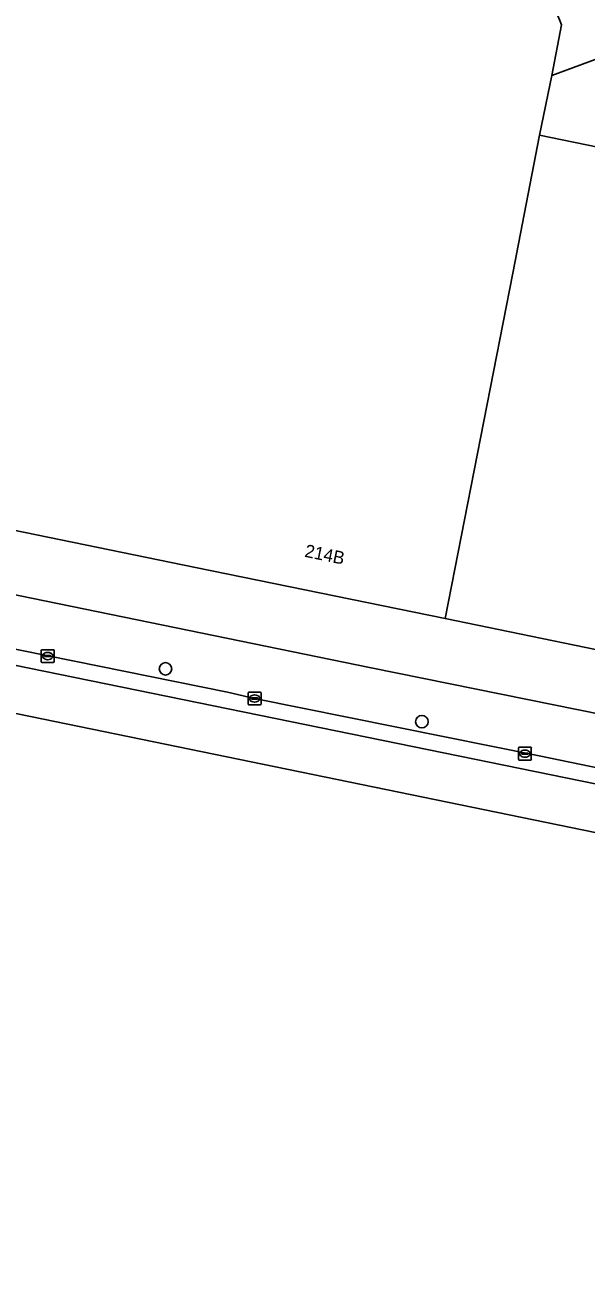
# Model space of a CAD drawing. Extents: x 158086 to 159499, y 382904 to 383981.
# Drawn here: x 158938.1 to 158981.9, y 382922.2 to 383019.4 of the extents above; entities that cross this region are included whole.
import ezdxf

# ---------------------------------------------------------------- set-up
doc = ezdxf.new("R2010")
doc.units = 0
for name, color, linetype in [('IMGEO_Boom', 7, 'Continuous'), ('IMGEO_Erf', 7, 'Continuous'), ('IMGEO_Kolk', 7, 'Continuous'), ('IMGEO_Pand', 7, 'Continuous'), ('IMGEO_Pand_nummerreeks', 7, 'Continuous'), ('IMGEO_Rijbaan_lokaal_gesloten', 7, 'Continuous'), ('IMGEO_Voetpad_open', 7, 'Continuous')]:
    doc.layers.add(name, color=color, linetype=linetype)

msp = doc.modelspace()

# ---------------------------------------------------------------- linework, layer by layer
at = {"layer": 'IMGEO_Boom'}
for centre in [(158949.09, 382969.125), (158969.086, 382965.003)]:
    msp.add_circle(centre, 0.489, dxfattribs=at)
at = {"layer": 'IMGEO_Erf'}
for points in [[(159008.724, 383021.275), (158999.382, 383017.81), (158997.721, 383022.286), (158979.226, 383015.425), (158978.268, 383010.753), (159000, 383006.296), (159024.396, 383001.265), (159024.132, 383000), (159018.631, 382973.625), (159018.232, 382973.706), (159016.204, 382963.795), (159000, 382967.065), (158996.042, 382967.878), (158995.998, 382967.664), (158995.714, 382967.723), (158996.141, 382969.779), (158991.735, 382970.694), (158991.308, 382968.638), (158991.024, 382968.697), (158991.066, 382968.901), (158970.902, 382973.043), (158951.423, 382977.043), (158894.081, 382988.821)], [(158801.731, 383002.602), (158804.889, 383001.97), (158812.55, 383000.385), (158882.725, 382986.097), (158965.13, 382969.191), (158987.319, 382964.716), (159020.488, 382957.863), (159026.421, 382986.567), (159026.439, 382986.671), (159027.699, 382993.801), (159027.93, 382996.896), (159027.92, 382998.073), (159027.903, 383000), (159027.38, 383004.608)]]:
    msp.add_lwpolyline(points, dxfattribs=at)
at = {"layer": 'IMGEO_Kolk'}
for p, q in [((158939.407, 382969.693), (158939.407, 382970.545)), ((158939.482, 382970.619), (158940.334, 382970.619)), ((158939.666, 382970.113), (158939.666, 382970.125)), ((158940.104, 382970.076), (158939.706, 382970.076)), ((158939.709, 382970.162), (158940.107, 382970.162)), ((158939.918, 382969.839), (158939.893, 382969.839)), ((158939.895, 382970.399), (158939.92, 382970.399)), ((158940.15, 382970.125), (158940.15, 382970.113)), ((158940.408, 382970.545), (158940.408, 382969.693)), ((158940.334, 382969.619), (158939.482, 382969.619)), ((158955.544, 382966.385), (158955.544, 382967.237)), ((158955.619, 382967.311), (158956.471, 382967.311)), ((158955.803, 382966.805), (158955.803, 382966.817)), ((158955.846, 382966.854), (158956.244, 382966.854)), ((158956.032, 382967.091), (158956.057, 382967.091)), ((158956.287, 382966.817), (158956.287, 382966.805)), ((158956.545, 382967.237), (158956.545, 382966.385)), ((158956.471, 382966.311), (158955.619, 382966.311)), ((158956.241, 382966.768), (158955.843, 382966.768)), ((158956.055, 382966.531), (158956.03, 382966.531)), ((158976.619, 382962.085), (158976.619, 382962.937)), ((158976.694, 382963.011), (158977.546, 382963.011)), ((158977.62, 382962.937), (158977.62, 382962.085)), ((158977.546, 382962.011), (158976.694, 382962.011)), ((158976.878, 382962.505), (158976.878, 382962.517)), ((158977.316, 382962.468), (158976.918, 382962.468)), ((158976.921, 382962.554), (158977.319, 382962.554)), ((158977.13, 382962.231), (158977.105, 382962.231)), ((158977.107, 382962.791), (158977.132, 382962.791)), ((158977.362, 382962.517), (158977.362, 382962.505))]:
    msp.add_line(p, q, dxfattribs=at)
for points in [[(158939.407, 382969.693), (158939.407, 382970.545)], [(158939.482, 382970.619), (158940.334, 382970.619)], [(158940.408, 382970.545), (158940.408, 382969.693)], [(158940.334, 382969.619), (158939.482, 382969.619)], [(158955.544, 382966.385), (158955.544, 382967.237)], [(158955.619, 382967.311), (158956.471, 382967.311)], [(158956.545, 382967.237), (158956.545, 382966.385)], [(158956.471, 382966.311), (158955.619, 382966.311)], [(158976.619, 382962.085), (158976.619, 382962.937)], [(158976.694, 382963.011), (158977.546, 382963.011)], [(158977.62, 382962.937), (158977.62, 382962.085)], [(158977.546, 382962.011), (158976.694, 382962.011)]]:
    msp.add_lwpolyline(points, dxfattribs=at)
for centre, radius, start, end in [((158939.484, 382970.543), 0.0765, 91.55205, 178.44795), ((158939.484, 382970.543), 0.0765, 91.55205, 178.44795), ((158939.706, 382970.122), 0.0403, 85.87752, 175.75265), ((158939.703, 382970.112), 0.0366, 178.93798, 274.71019), ((158940.107, 382970.119), 0.043, 264.86636, 352.45326), ((158940.111, 382970.124), 0.0386, 1.73085, 96.63898), ((158940.332, 382970.543), 0.0765, 1.55205, 88.44795), ((158940.332, 382970.543), 0.0765, 1.55205, 88.44795), ((158939.484, 382969.695), 0.0765, 181.55205, 268.44795), ((158939.484, 382969.695), 0.0765, 181.55205, 268.44795), ((158940.332, 382969.695), 0.0765, 271.55205, 358.44795), ((158940.332, 382969.695), 0.0765, 271.55205, 358.44795), ((158955.621, 382967.235), 0.0765, 91.55205, 178.44795), ((158955.621, 382967.235), 0.0765, 91.55205, 178.44795), ((158955.843, 382966.814), 0.0403, 85.87752, 175.75265), ((158955.84, 382966.804), 0.0366, 178.93798, 274.71019), ((158956.244, 382966.811), 0.043, 264.86636, 352.45326), ((158956.248, 382966.816), 0.0386, 1.73085, 96.63898), ((158956.469, 382967.235), 0.0765, 1.55205, 88.44795), ((158956.469, 382967.235), 0.0765, 1.55205, 88.44795), ((158955.621, 382966.387), 0.0765, 181.55205, 268.44795), ((158955.621, 382966.387), 0.0765, 181.55205, 268.44795), ((158956.469, 382966.387), 0.0765, 271.55205, 358.44795), ((158956.469, 382966.387), 0.0765, 271.55205, 358.44795), ((158976.696, 382962.935), 0.0765, 91.55205, 178.44795), ((158976.696, 382962.935), 0.0765, 91.55205, 178.44795), ((158977.544, 382962.935), 0.0765, 1.55205, 88.44795), ((158977.544, 382962.935), 0.0765, 1.55205, 88.44795), ((158976.696, 382962.087), 0.0765, 181.55205, 268.44795), ((158976.696, 382962.087), 0.0765, 181.55205, 268.44795), ((158976.918, 382962.514), 0.0403, 85.87752, 175.75265), ((158976.915, 382962.504), 0.0366, 178.93798, 274.71019), ((158977.319, 382962.511), 0.043, 264.86636, 352.45326), ((158977.323, 382962.516), 0.0386, 1.73085, 96.63898), ((158977.544, 382962.087), 0.0765, 271.55205, 358.44795), ((158977.544, 382962.087), 0.0765, 271.55205, 358.44795)]:
    msp.add_arc(centre, radius, start, end, dxfattribs=at)
for centre, major_axis, ratio, start_param, end_param in [((158939.894, 382970.119), (-0.387, 0.002), 0.722429, 4.712389, 7.853982), ((158939.919, 382970.119), (-0.39, 0.002), 0.717154, 1.570796, 4.712389), ((158956.031, 382966.811), (-0.387, 0.002), 0.722429, 4.712389, 7.853982), ((158956.056, 382966.811), (-0.39, 0.002), 0.717154, 1.570796, 4.712389), ((158977.106, 382962.511), (-0.387, 0.002), 0.722429, 4.712389, 7.853982), ((158977.131, 382962.511), (-0.39, 0.002), 0.717154, 1.570796, 4.712389)]:
    msp.add_ellipse(centre, major_axis=major_axis, ratio=ratio, start_param=start_param, end_param=end_param, dxfattribs=at)
at = {"layer": 'IMGEO_Pand'}
msp.add_lwpolyline([(158894.081, 382988.821), (158951.423, 382977.043), (158970.902, 382973.043), (158976.169, 383000), (158978.268, 383010.753), (158979.226, 383015.425), (158979.977, 383019.372), (158979.916, 383019.512), (158979.832, 383019.706), (158975.363, 383030.024), (158965.753, 383052.208), (158961.725, 383061.354), (158957.707, 383070.476), (158945.753, 383098.203)], dxfattribs=at)
for points in [[(159010.762, 383039.814), (159009.95, 383039.516), (159008.873, 383042.495), (159000, 383039.204), (158975.363, 383030.024), (158979.832, 383019.706), (158979.916, 383019.512), (158979.977, 383019.372), (158979.226, 383015.425), (158997.721, 383022.286), (159007.077, 383025.716), (159014.891, 383028.571)], [(158978.268, 383010.753), (158976.169, 383000), (158970.902, 382973.043), (158991.066, 382968.901), (158991.024, 382968.697), (158991.308, 382968.638), (158991.735, 382970.694), (158996.141, 382969.779), (158995.714, 382967.723), (158995.998, 382967.664), (158996.042, 382967.878), (159000, 382967.065), (159016.204, 382963.795), (159018.232, 382973.706), (159018.631, 382973.625), (159024.132, 383000), (159024.396, 383001.265), (159000, 383006.296)]]:
    msp.add_lwpolyline(points, close=True, dxfattribs=at)
at = {"layer": 'IMGEO_Rijbaan_lokaal_gesloten'}
for points in [[(159136.507, 382922.214), (159138.468, 382926.137), (159138.724, 382926.621), (159136.836, 382927.421), (159134.281, 382928.299), (159031.685, 382949.921), (159015.031, 382953.509), (158803.226, 382996.829), (158734.231, 383010.854), (158715.258, 383014.844), (158697.779, 383018.312), (158679.452, 383022.056), (158678.787, 383018.803), (158704.703, 383013.476), (159041.051, 382944.343), (159049.485, 382942.388), (159115.477, 382927.089), (159115.479, 382927.089), (159130.494, 382923.938), (159134.522, 382922.866), (159135.209, 382922.515)], [(158956.045, 382966.811), (158953.939, 382967.303), (158917.851, 382974.619), (158915.417, 382975.169), (158803.465, 382998.005), (158803.226, 382996.829), (159015.031, 382953.509), (159031.685, 382949.921), (159031.941, 382951.111), (159016.279, 382954.495), (159013.768, 382955.082), (159011.081, 382955.558), (158978.234, 382962.337)]]:
    msp.add_lwpolyline(points, close=True, dxfattribs=at)
at = {"layer": 'IMGEO_Voetpad_open'}
for points in [[(159021.72, 382958.552), (159020.488, 382957.863), (158987.319, 382964.716), (158965.13, 382969.191), (158882.725, 382986.097), (158812.55, 383000.385)], [(158803.465, 382998.005), (158915.417, 382975.169), (158917.851, 382974.619), (158953.939, 382967.303), (158956.045, 382966.811), (158978.234, 382962.337), (159011.081, 382955.558), (159013.768, 382955.082), (159016.279, 382954.495)]]:
    msp.add_lwpolyline(points, dxfattribs=at)

# ---------------------------------------------------------------- texts
at = {"layer": 'IMGEO_Pand_nummerreeks'}
msp.add_text('214B', height=1, rotation=348.39188, dxfattribs=at).set_placement((158959.889, 382977.876))

doc.saveas('drawing.dxf')
